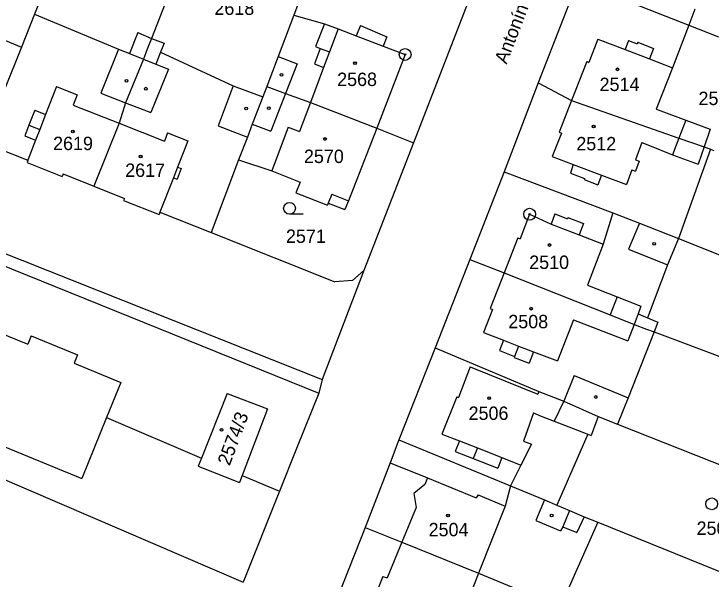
# Model space of a CAD drawing. Extents: x -593183 to -588034, y -1130415 to -1124994.
# Drawn here: x -590940.6 to -590852.1, y -1128220.6 to -1128148.8 of the extents above; entities that cross this region are included whole.
import ezdxf

# ---------------------------------------------------------------- set-up
doc = ezdxf.new("R2010")
doc.units = 0
for name, color, linetype in [('Vrstva 1', 7, 'Continuous'), ('Vrstva 15', 7, 'Continuous'), ('Vrstva 18', 7, 'Continuous'), ('Vrstva 19', 7, 'Continuous'), ('Vrstva 24', 7, 'Continuous'), ('Vrstva 25', 7, 'Continuous'), ('Vrstva 4', 7, 'Continuous')]:
    doc.layers.add(name, color=color, linetype=linetype)

msp = doc.modelspace()

# ---------------------------------------------------------------- linework, layer by layer
at = {"layer": 'Vrstva 1'}
for p, q in [((-590915.69, -1128132.83), (-590923.15, -1128151.98)), ((-590901.46, -1128139.32), (-590905.09, -1128148.99)), ((-590935.4, -1128142.34), (-590937.98, -1128148.87)), ((-590869.07, -1128144.72), (-590874.07, -1128157.6)), ((-590869.07, -1128144.72), (-590854.97, -1128150.26)), ((-590882.66, -1128146.57), (-590889.88, -1128165.21)), ((-590937.98, -1128148.87), (-590939.64, -1128153.07)), ((-590937.98, -1128148.87), (-590927.31, -1128153.3)), ((-590905.09, -1128148.99), (-590907.06, -1128154.23)), ((-590905.09, -1128148.99), (-590901.19, -1128150.09)), ((-590901.19, -1128150.09), (-590899.45, -1128150.75)), ((-590896.62, -1128150.3), (-590897.15, -1128151.63)), ((-590896.62, -1128150.3), (-590893.26, -1128151.76)), ((-590854.97, -1128150.26), (-590857.01, -1128155.67)), ((-590854.97, -1128150.26), (-590851.21, -1128151.74)), ((-590924.86, -1128151.19), (-590925.93, -1128153.85)), ((-590924.86, -1128151.19), (-590923.15, -1128151.98)), ((-590899.45, -1128150.75), (-590897.15, -1128151.63)), ((-590923.15, -1128151.98), (-590923.68, -1128153.34)), ((-590923.15, -1128151.98), (-590921.51, -1128152.56)), ((-590893.26, -1128151.76), (-590893.73, -1128152.93)), ((-590939.64, -1128153.07), (-590941.77, -1128158.46)), ((-590921.51, -1128152.56), (-590921.97, -1128153.71)), ((-590893.73, -1128152.93), (-590890.95, -1128153.99)), ((-590927.31, -1128153.3), (-590925.93, -1128153.85)), ((-590923.68, -1128153.34), (-590924.16, -1128154.57)), ((-590921.97, -1128153.71), (-590912.76, -1128157.96)), ((-590890.95, -1128153.99), (-590894.56, -1128163.36)), ((-590924.16, -1128154.57), (-590926.42, -1128160.12)), ((-590907.06, -1128154.23), (-590908.49, -1128158.06)), ((-590857.01, -1128155.67), (-590859.09, -1128160.94)), ((-590996.98, -1128157.31), (-590901.46, -1128195.25)), ((-590874.07, -1128157.6), (-590878.4, -1128168.89)), ((-590874.07, -1128157.6), (-590869.85, -1128159.85)), ((-590997.38, -1128158.33), (-590901.91, -1128197)), ((-590912.76, -1128157.96), (-590908.99, -1128159.38)), ((-590908.49, -1128158.06), (-590908.99, -1128159.38)), ((-590908.49, -1128158.06), (-590906.12, -1128158.93)), ((-590908.99, -1128159.38), (-590910.35, -1128162.83)), ((-590906.12, -1128158.93), (-590902.95, -1128160.1)), ((-590926.42, -1128160.12), (-590927.25, -1128162.72)), ((-590902.95, -1128160.1), (-590894.56, -1128163.36)), ((-590869.85, -1128159.85), (-590856.21, -1128164.62)), ((-590859.09, -1128160.94), (-590858.85, -1128161.03)), ((-590858.85, -1128161.03), (-590855.34, -1128162.32)), ((-590927.25, -1128162.72), (-590930.44, -1128170.71)), ((-590910.35, -1128162.83), (-590910.97, -1128164.48)), ((-590855.34, -1128162.32), (-590852.25, -1128163.46)), ((-590894.56, -1128163.36), (-590898.15, -1128172.58)), ((-590894.56, -1128163.36), (-590889.88, -1128165.21)), ((-590852.25, -1128163.46), (-590853.03, -1128165.73)), ((-590910.97, -1128164.48), (-590912.08, -1128167.39)), ((-590856.21, -1128164.62), (-590853.03, -1128165.73)), ((-590944.43, -1128165.19), (-590938.84, -1128167.42)), ((-590889.88, -1128165.21), (-590896.18, -1128181.42)), ((-590852.22, -1128166.03), (-590856.28, -1128177.36)), ((-590853.03, -1128165.73), (-590852.22, -1128166.03)), ((-590852.22, -1128166.03), (-590851.79, -1128166.18)), ((-590938.84, -1128167.42), (-590938.92, -1128167.7)), ((-590938.92, -1128167.7), (-590934.46, -1128169.47)), ((-590912.08, -1128167.39), (-590915.58, -1128176.61)), ((-590912.08, -1128167.39), (-590907.86, -1128168.77)), ((-590907.86, -1128168.77), (-590904.26, -1128170.2)), ((-590878.4, -1128168.89), (-590882.76, -1128180.04)), ((-590878.4, -1128168.89), (-590864.6, -1128174.12)), ((-590934.35, -1128169.17), (-590934.46, -1128169.47)), ((-590934.35, -1128169.17), (-590930.44, -1128170.71)), ((-590930.44, -1128170.71), (-590926.56, -1128172.27)), ((-590904.26, -1128170.2), (-590904.81, -1128171.56)), ((-590904.81, -1128171.56), (-590900.81, -1128173.15)), ((-590926.56, -1128172.27), (-590926.67, -1128172.54)), ((-590926.67, -1128172.54), (-590922.18, -1128174.31)), ((-590898.15, -1128172.58), (-590898.59, -1128173.7)), ((-590900.7, -1128172.87), (-590900.81, -1128173.15)), ((-590900.7, -1128172.87), (-590898.59, -1128173.7)), ((-590922.07, -1128174.03), (-590922.18, -1128174.31)), ((-590922.07, -1128174.03), (-590915.58, -1128176.61)), ((-590864.6, -1128174.12), (-590861.2, -1128175.41)), ((-590861.2, -1128175.41), (-590856.28, -1128177.36)), ((-590915.58, -1128176.61), (-590899.85, -1128182.85)), ((-590856.28, -1128177.36), (-590857.66, -1128180.72)), ((-590856.28, -1128177.36), (-590833.27, -1128186.5)), ((-591006.03, -1128180.27), (-590911.52, -1128221)), ((-590882.76, -1128180.04), (-590887.15, -1128191.25)), ((-590882.76, -1128180.04), (-590878.4, -1128181.73)), ((-590896.18, -1128181.42), (-590901.46, -1128195.25)), ((-590896.18, -1128181.42), (-590897.62, -1128182.69)), ((-590857.66, -1128180.72), (-590860.2, -1128187.44)), ((-590960.68, -1128181.81), (-590938.81, -1128190.79)), ((-590878.4, -1128181.73), (-590864.95, -1128187.07)), ((-590897.62, -1128182.69), (-590899.85, -1128182.85)), ((-590864.95, -1128187.07), (-590861.89, -1128188.28)), ((-590860.2, -1128187.44), (-590858.87, -1128187.99)), ((-590861.89, -1128188.28), (-590860.34, -1128188.86)), ((-590858.87, -1128187.99), (-590859.36, -1128189.23)), ((-590859.36, -1128189.23), (-590862.67, -1128197.59)), ((-590860.34, -1128188.86), (-590859.36, -1128189.23)), ((-590859.36, -1128189.23), (-590832.99, -1128199.16)), ((-590938.38, -1128189.74), (-590938.81, -1128190.79)), ((-590938.38, -1128189.74), (-590932.52, -1128192.15)), ((-590971.95, -1128191.35), (-590931.98, -1128207.86)), ((-590887.15, -1128191.25), (-590891.75, -1128202.93)), ((-590887.15, -1128191.25), (-590873.97, -1128196.79)), ((-590932.52, -1128192.15), (-590932.95, -1128193.19)), ((-590932.95, -1128193.19), (-590927.02, -1128195.63)), ((-590927.02, -1128195.63), (-590928.84, -1128200.11)), ((-590901.46, -1128195.25), (-590901.91, -1128197)), ((-590913.53, -1128197.06), (-590916.78, -1128205.25)), ((-590913.53, -1128197.06), (-590908.41, -1128199.01)), ((-590901.91, -1128197), (-590904.74, -1128204.05)), ((-590873.97, -1128196.79), (-590870.81, -1128198.02)), ((-590870.81, -1128198.02), (-590866.47, -1128199.95)), ((-590862.67, -1128197.59), (-590863.99, -1128200.94)), ((-590908.41, -1128199.01), (-590911.62, -1128207.45)), ((-590866.47, -1128199.95), (-590867.34, -1128202.39)), ((-590866.47, -1128199.95), (-590863.99, -1128200.94)), ((-590928.84, -1128200.11), (-590931.98, -1128207.86)), ((-590928.84, -1128200.11), (-590916.78, -1128205.25)), ((-590863.99, -1128200.94), (-590837.86, -1128211.35)), ((-590867.79, -1128202.21), (-590871.71, -1128211.22)), ((-590867.79, -1128202.21), (-590867.34, -1128202.39)), ((-590891.75, -1128202.93), (-590892.87, -1128205.84)), ((-590891.75, -1128202.93), (-590877.59, -1128208.77)), ((-590904.74, -1128204.05), (-590906.9, -1128209.46)), ((-590916.78, -1128205.25), (-590917.19, -1128206.28)), ((-590917.19, -1128206.28), (-590911.96, -1128208.33)), ((-590892.87, -1128205.84), (-590896.02, -1128214.05)), ((-590911.62, -1128207.45), (-590911.96, -1128208.33)), ((-590911.62, -1128207.45), (-590906.9, -1128209.46)), ((-590877.59, -1128208.77), (-590873.27, -1128210.55)), ((-590906.9, -1128209.46), (-590911.52, -1128221)), ((-590873.27, -1128210.55), (-590871.71, -1128211.22)), ((-590871.71, -1128211.22), (-590870.11, -1128211.89)), ((-590870.11, -1128211.89), (-590868.24, -1128212.69)), ((-590868.24, -1128212.69), (-590866.51, -1128213.39)), ((-590896.02, -1128214.05), (-590900.71, -1128225.91)), ((-590896.02, -1128214.05), (-590891.36, -1128215.92)), ((-590866.51, -1128213.39), (-590871.27, -1128224.14)), ((-590866.51, -1128213.39), (-590842.6, -1128223.06)), ((-590891.36, -1128215.92), (-590881.63, -1128219.88)), ((-590881.63, -1128219.88), (-590877.26, -1128221.68))]:
    msp.add_line(p, q, dxfattribs=at)
at = {"layer": 'Vrstva 24'}
for centre, radius in [((-590890.95, -1128153.99), 0.75), ((-590890.95, -1128153.99), 0.0903), ((-590875.16, -1128174.28), 0.75), ((-590875.16, -1128174.28), 0.0903)]:
    msp.add_circle(centre, radius, dxfattribs=at)
at = {"layer": 'Vrstva 25'}
msp.add_line((-590903.87, -1128174.28), (-590905.62, -1128174.28), dxfattribs=at)
for centre, radius in [((-590897.31, -1128155.11), 0.175), ((-590897.31, -1128155.11), 0.15), ((-590864.01, -1128155.88), 0.175), ((-590864.01, -1128155.88), 0.15), ((-590906.65, -1128156.59), 0.175), ((-590926.29, -1128157.34), 0.175), ((-590923.84, -1128158.34), 0.175), ((-590911.11, -1128160.85), 0.175), ((-590908.25, -1128160.8), 0.175), ((-590933.12, -1128163.78), 0.175), ((-590933.12, -1128163.78), 0.15), ((-590867.03, -1128163.13), 0.175), ((-590867.03, -1128163.13), 0.15), ((-590901.12, -1128164.73), 0.175), ((-590901.12, -1128164.73), 0.15), ((-590924.51, -1128166.94), 0.175), ((-590924.51, -1128166.94), 0.15), ((-590905.62, -1128173.53), 0.75), ((-590859.36, -1128178.05), 0.175), ((-590872.64, -1128178.19), 0.175), ((-590872.64, -1128178.19), 0.15), ((-590874.97, -1128186.27), 0.175), ((-590874.97, -1128186.27), 0.15), ((-590866.75, -1128197.49), 0.175), ((-590880.3, -1128197.63), 0.175), ((-590880.3, -1128197.63), 0.15), ((-590914.25, -1128201.67), 0.175), ((-590914.25, -1128201.67), 0.15), ((-590852.05, -1128211.06), 0.75), ((-590885.51, -1128212.55), 0.175), ((-590885.51, -1128212.55), 0.15), ((-590872.36, -1128212.55), 0.175)]:
    msp.add_circle(centre, radius, dxfattribs=at)
at = {"layer": 'Vrstva 4'}
for p, q in [((-590854.21, -1128148.23), (-590854.97, -1128150.26)), ((-590946.66, -1128150.15), (-590939.64, -1128153.07)), ((-590901.19, -1128150.09), (-590902.33, -1128153)), ((-590899.45, -1128150.75), (-590900.55, -1128153.67)), ((-590897.15, -1128151.63), (-590893.73, -1128152.93)), ((-590866.48, -1128152.03), (-590867.63, -1128155.01)), ((-590866.48, -1128152.03), (-590863.04, -1128153.36)), ((-590862.6, -1128152.21), (-590863.04, -1128153.36)), ((-590862.6, -1128152.21), (-590861.51, -1128152.63)), ((-590902.33, -1128153), (-590901.72, -1128153.23)), ((-590861.43, -1128152.44), (-590861.51, -1128152.63)), ((-590861.43, -1128152.44), (-590859.42, -1128153.22)), ((-590927.31, -1128153.3), (-590929.54, -1128158.91)), ((-590925.93, -1128153.85), (-590924.16, -1128154.57)), ((-590921.97, -1128153.71), (-590922.58, -1128155.21)), ((-590901.72, -1128153.23), (-590902.46, -1128155.2)), ((-590901.72, -1128153.23), (-590900.55, -1128153.67)), ((-590900.55, -1128153.67), (-590901.29, -1128155.64)), ((-590863.04, -1128153.36), (-590859.93, -1128154.54)), ((-590859.42, -1128153.22), (-590859.93, -1128154.54)), ((-590924.16, -1128154.57), (-590922.58, -1128155.21)), ((-590907.06, -1128154.23), (-590904.65, -1128155.17)), ((-590867.91, -1128154.9), (-590869.85, -1128159.85)), ((-590867.91, -1128154.9), (-590867.63, -1128155.01)), ((-590859.93, -1128154.54), (-590857.01, -1128155.67)), ((-590920.98, -1128155.85), (-590923.2, -1128161.36)), ((-590922.58, -1128155.21), (-590920.98, -1128155.85)), ((-590904.65, -1128155.17), (-590906.12, -1128158.93)), ((-590901.29, -1128155.64), (-590902.95, -1128160.1)), ((-590902.46, -1128155.2), (-590901.29, -1128155.64)), ((-590935.2, -1128158.08), (-590936.58, -1128161.61)), ((-590935.2, -1128158.08), (-590932.58, -1128159.12)), ((-590912.76, -1128157.96), (-590914.68, -1128163.07)), ((-590932.58, -1128159.12), (-590933.09, -1128160.42)), ((-590929.54, -1128158.91), (-590926.42, -1128160.12)), ((-590906.12, -1128158.93), (-590907.99, -1128163.72)), ((-590926.42, -1128160.12), (-590923.2, -1128161.36)), ((-590902.95, -1128160.1), (-590904.36, -1128163.78)), ((-590869.85, -1128159.85), (-590871.42, -1128163.85)), ((-590937.94, -1128161.08), (-590938.68, -1128162.97)), ((-590937.94, -1128161.08), (-590936.58, -1128161.61)), ((-590933.09, -1128160.42), (-590927.25, -1128162.72)), ((-590936.58, -1128161.61), (-590937.31, -1128163.5)), ((-590927.25, -1128162.72), (-590921.5, -1128164.99)), ((-590910.35, -1128162.83), (-590907.99, -1128163.72)), ((-590855.34, -1128162.32), (-590856.21, -1128164.62)), ((-590938.68, -1128162.97), (-590939.21, -1128164.34)), ((-590938.68, -1128162.97), (-590937.31, -1128163.5)), ((-590937.31, -1128163.5), (-590937.85, -1128164.88)), ((-590914.68, -1128163.07), (-590910.97, -1128164.48)), ((-590905.8, -1128163.21), (-590907.86, -1128168.77)), ((-590905.8, -1128163.21), (-590904.36, -1128163.78)), ((-590939.21, -1128164.34), (-590937.85, -1128164.88)), ((-590921.09, -1128163.96), (-590921.5, -1128164.99)), ((-590921.09, -1128163.96), (-590918.52, -1128164.97)), ((-590871.09, -1128163.98), (-590872.3, -1128166.93)), ((-590871.42, -1128163.85), (-590871.09, -1128163.98)), ((-590856.21, -1128164.62), (-590857.02, -1128166.73)), ((-590937.85, -1128164.88), (-590938.84, -1128167.42)), ((-590918.52, -1128164.97), (-590918.95, -1128166.06)), ((-590860.91, -1128165.17), (-590861.72, -1128167.38)), ((-590860.91, -1128165.17), (-590859.96, -1128165.55)), ((-590859.96, -1128165.55), (-590857.02, -1128166.73)), ((-590918.95, -1128166.06), (-590919.82, -1128168.29)), ((-590853.03, -1128165.73), (-590853.77, -1128167.91)), ((-590872.3, -1128166.93), (-590869.64, -1128167.97)), ((-590857.02, -1128166.73), (-590853.77, -1128167.91)), ((-590869.64, -1128167.97), (-590869.97, -1128169.08)), ((-590869.64, -1128167.97), (-590866.02, -1128169.32)), ((-590861.72, -1128167.38), (-590861.25, -1128167.55)), ((-590861.25, -1128167.55), (-590861.72, -1128168.83)), ((-590919.82, -1128168.29), (-590920.36, -1128169.65)), ((-590919.36, -1128168.48), (-590919.89, -1128169.84)), ((-590919.82, -1128168.29), (-590919.36, -1128168.48)), ((-590869.97, -1128169.08), (-590868.18, -1128169.76)), ((-590862.19, -1128168.66), (-590862.87, -1128170.51)), ((-590862.19, -1128168.66), (-590861.72, -1128168.83)), ((-590920.36, -1128169.65), (-590922.07, -1128174.03)), ((-590920.36, -1128169.65), (-590919.89, -1128169.84)), ((-590868.18, -1128169.76), (-590868.23, -1128169.88)), ((-590868.23, -1128169.88), (-590866.49, -1128170.54)), ((-590866.02, -1128169.32), (-590866.49, -1128170.54)), ((-590866.02, -1128169.32), (-590862.87, -1128170.51)), ((-590900.26, -1128171.75), (-590900.7, -1128172.87)), ((-590900.26, -1128171.75), (-590898.15, -1128172.58)), ((-590875.16, -1128174.28), (-590876.37, -1128177.4)), ((-590875.16, -1128174.28), (-590872.44, -1128175.53)), ((-590871.95, -1128174.25), (-590872.44, -1128175.53)), ((-590871.95, -1128174.25), (-590870.36, -1128174.87)), ((-590864.6, -1128174.12), (-590865.81, -1128178.09)), ((-590870.29, -1128174.71), (-590870.36, -1128174.87)), ((-590870.29, -1128174.71), (-590868.33, -1128175.46)), ((-590872.44, -1128175.53), (-590868.88, -1128176.91)), ((-590868.33, -1128175.46), (-590868.88, -1128176.91)), ((-590861.2, -1128175.41), (-590862.59, -1128178.72)), ((-590868.88, -1128176.91), (-590865.81, -1128178.09)), ((-590876.65, -1128177.29), (-590878.4, -1128181.73)), ((-590876.65, -1128177.29), (-590876.37, -1128177.4)), ((-590865.81, -1128178.09), (-590867.83, -1128183.28)), ((-590862.59, -1128178.72), (-590857.66, -1128180.72)), ((-590878.4, -1128181.73), (-590880.18, -1128186.25)), ((-590867.83, -1128183.28), (-590864.05, -1128184.77)), ((-590864.05, -1128184.77), (-590864.95, -1128187.07)), ((-590864.05, -1128184.77), (-590861.04, -1128185.96)), ((-590879.88, -1128186.37), (-590881.01, -1128189.29)), ((-590880.18, -1128186.25), (-590879.88, -1128186.37)), ((-590861.04, -1128185.96), (-590861.4, -1128186.94)), ((-590869.58, -1128187.68), (-590871.61, -1128192.91)), ((-590869.58, -1128187.68), (-590862.71, -1128190.35)), ((-590861.4, -1128186.94), (-590861.89, -1128188.28)), ((-590861.4, -1128186.94), (-590860.2, -1128187.44)), ((-590861.89, -1128188.28), (-590862.71, -1128190.35)), ((-590881.01, -1128189.29), (-590878.45, -1128190.29)), ((-590878.45, -1128190.29), (-590878.96, -1128191.6)), ((-590878.45, -1128190.29), (-590876.58, -1128191.02)), ((-590876.58, -1128191.02), (-590877.09, -1128192.33)), ((-590876.58, -1128191.02), (-590874.65, -1128191.75)), ((-590878.96, -1128191.6), (-590877.09, -1128192.33)), ((-590874.65, -1128191.75), (-590875.2, -1128193.2)), ((-590874.65, -1128191.75), (-590871.61, -1128192.91)), ((-590877.09, -1128192.33), (-590877.13, -1128192.47)), ((-590877.13, -1128192.47), (-590875.2, -1128193.2)), ((-590882.7, -1128193.68), (-590884.19, -1128197.55)), ((-590882.7, -1128193.68), (-590874.1, -1128197.11)), ((-590869.5, -1128194.78), (-590870.81, -1128198.02)), ((-590869.5, -1128194.78), (-590862.67, -1128197.59)), ((-590873.97, -1128196.79), (-590874.1, -1128197.11)), ((-590884.41, -1128197.48), (-590886.29, -1128202.2)), ((-590884.41, -1128197.48), (-590884.19, -1128197.55)), ((-590870.81, -1128198.02), (-590872.03, -1128200.55)), ((-590874.67, -1128199.52), (-590875.92, -1128203.08)), ((-590874.67, -1128199.52), (-590873.68, -1128199.91)), ((-590873.68, -1128199.91), (-590872.03, -1128200.55)), ((-590872.03, -1128200.55), (-590867.79, -1128202.21)), ((-590886.29, -1128202.2), (-590884.06, -1128203.07)), ((-590884.06, -1128203.07), (-590884.59, -1128204.43)), ((-590884.06, -1128203.07), (-590881.78, -1128203.96)), ((-590874.91, -1128203.49), (-590876.26, -1128206.13)), ((-590875.92, -1128203.08), (-590874.91, -1128203.49)), ((-590884.59, -1128204.43), (-590882.31, -1128205.32)), ((-590881.78, -1128203.96), (-590882.31, -1128205.32)), ((-590881.78, -1128203.96), (-590878.67, -1128205.19)), ((-590882.31, -1128205.32), (-590879.19, -1128206.53)), ((-590878.67, -1128205.19), (-590879.19, -1128206.53)), ((-590878.67, -1128205.19), (-590876.26, -1128206.13)), ((-590892.87, -1128205.84), (-590888.11, -1128207.74)), ((-590876.26, -1128206.13), (-590877.59, -1128208.77)), ((-590888.11, -1128207.74), (-590888.43, -1128208.61)), ((-590888.11, -1128207.74), (-590881.92, -1128210.29)), ((-590888.43, -1128208.61), (-590889.83, -1128209.75)), ((-590877.59, -1128208.77), (-590878.25, -1128211.34)), ((-590889.83, -1128209.75), (-590889.55, -1128211.51)), ((-590881.7, -1128209.9), (-590881.92, -1128210.29)), ((-590881.7, -1128209.9), (-590878.25, -1128211.34)), ((-590873.27, -1128210.55), (-590874.37, -1128213.16)), ((-590889.55, -1128211.51), (-590891.36, -1128215.92)), ((-590878.25, -1128211.34), (-590881.63, -1128219.88)), ((-590870.11, -1128211.89), (-590870.94, -1128213.96)), ((-590874.37, -1128213.16), (-590871.22, -1128214.47)), ((-590868.24, -1128212.69), (-590869.18, -1128214.69)), ((-590870.94, -1128213.96), (-590871.22, -1128214.47)), ((-590870.94, -1128213.96), (-590869.18, -1128214.69)), ((-590891.36, -1128215.92), (-590893.23, -1128220.47)), ((-590893.77, -1128220.27), (-590895.48, -1128224.56)), ((-590893.77, -1128220.27), (-590893.23, -1128220.47)), ((-590881.63, -1128219.88), (-590883.85, -1128225.5))]:
    msp.add_line(p, q, dxfattribs=at)

# ---------------------------------------------------------------- texts
at = {"layer": 'Vrstva 15'}
msp.add_text('Antonína Navrátila', height=1.7, rotation=68.98023, dxfattribs=at).set_placement((-590878.08, -1128155.3))
at = {"layer": 'Vrstva 18'}
for s, p in [('2618', (-590915.15, -1128148.97)), ('2515', (-590853.73, -1128160.42)), ('2571', (-590906.07, -1128177.92)), ('2507', (-590853.97, -1128215))]:
    msp.add_text(s, height=1.7, dxfattribs=at).set_placement(p)
at = {"layer": 'Vrstva 19'}
for s, p in [('2568', (-590899.58, -1128158)), ('2514', (-590866.28, -1128158.64)), ('2619', (-590935.62, -1128166.14)), ('2512', (-590869.23, -1128166.17)), ('2570', (-590903.79, -1128167.78)), ('2617', (-590926.47, -1128169.54)), ('2510', (-590875.21, -1128181.23)), ('2508', (-590877.86, -1128188.76)), ('2506', (-590882.9, -1128200.4)), ('2504', (-590887.97, -1128215.18))]:
    msp.add_text(s, height=1.7, dxfattribs=at).set_placement(p)
msp.add_text('2574/3', height=1.7, rotation=69.55047, dxfattribs=at).set_placement((-590913.22, -1128206.31))

doc.saveas('drawing.dxf')
